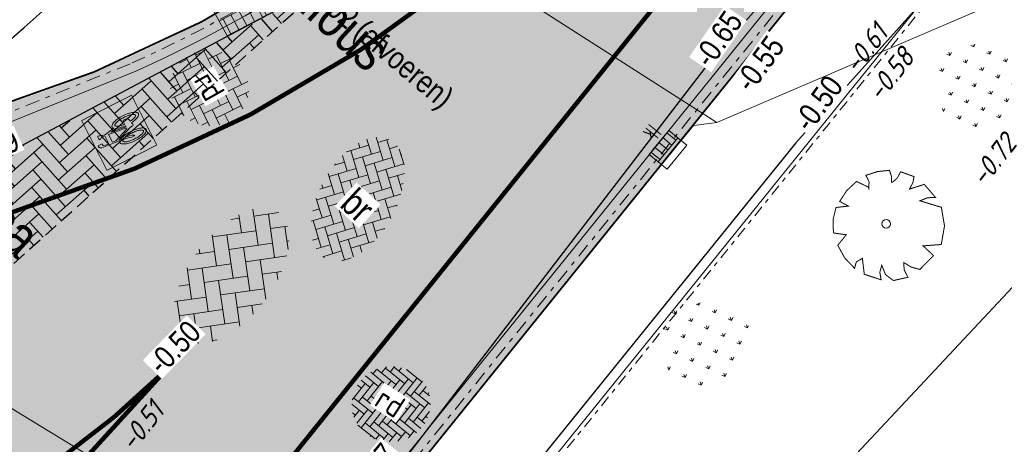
# Model space of a CAD drawing. Header units: metres. Extents: x 111546 to 149831, y 498798 to 507863.
# Tile 734 of 1056: x 111862 to 111884, y 501647 to 501657. Entities that reach past the tile are written whole.
import ezdxf
from ezdxf.enums import TextEntityAlignment as Align

# ---------------------------------------------------------------- set-up
doc = ezdxf.new("R2010")
doc.units = ezdxf.units.M
for name, pattern in [('DASHDOT', [25.4, 12.7, -6.35, 0, -6.35]), ('DASHDOT2', [12.7, 6.35, -3.175, 0, -3.175]), ('DASHED', [19.05, 12.7, -6.35]), ('HIDDEN2', [4.7625, 3.175, -1.5875]), ('JIS_02_0.7', [1.35, 0.75, -0.6]), ('VW-1-1_STREEP', [2, 1, -1])]:
    doc.linetypes.add(name, pattern=pattern)
for name, color, linetype in [('0-hoogte mv-bestaand', 253, 'Continuous'), ('0-hoogte mv-nieuw', 2, 'Continuous'), ('2-bs-Streng persleiding', 252, 'RI-PERS'), ('3-bs-materiaal scheiding', 200, 'HIDDEN2'), ('3-NW-HV-316010+318010-Afwerken zandbed voor wegfundering en menggranulaat-opp', 20, 'Continuous'), ('3-nw-markering', 7, 'Continuous'), ('3-verw. bss-df', 161, 'Continuous'), ('3-vw-band-ob 6x20', 30, 'Continuous'), ('3-vw-band-trb-13-15x25', 230, 'Continuous'), ('3-vw-verkeersbord tekst', 3, 'JIS_02_0.7'), ('4-nw-boom tekst', 7, 'Continuous'), ('Q26_BOOM', 252, 'Continuous')]:
    doc.layers.add(name, color=color, linetype=linetype)
for name, color, linetype, lineweight in [('2-YY-kolkleiding HWA 125mm', 150, 'Continuous', 15), ('3-nw-arcering-rijweg', 7, 'Continuous', 13), ('3-nw-band-ob 10x20', 7, 'Continuous', 13), ('3-nw-band-ob 10x20-achterkant', 7, 'DASHDOT', 13), ('3-nw-band-trb18-20x20-achterkant-stelspecie', 103, 'DASHDOT2', 15), ('3-nw-band-trb18-20x20-voorkant-stelspecie', 103, 'Continuous', 15), ('3-nw-band-trb18-20x20-voorkant-stelspecie-bochtband-uitwendig', 7, 'Continuous', 13), ('3-nw-kolk trottoir', 7, 'Continuous', 13), ('3-nw-maatvoering', 181, 'Continuous', 15), ('3-nw-text-20-herinrichting', 7, 'Continuous', 15), ('3-vw-kolk-trottoirkolk', 50, 'Continuous', 13), ('3-vw-verharding', 3, 'Continuous', 15), ('4-bs-gras', 253, 'Continuous', 9), ('4-nw materiaalscheiding-groen', 210, 'DASHED', 13), ('4-nw-boom 1e grootte', 7, 'Continuous', 35), ('4-nw-boom 3e grootte', 7, 'Continuous', 35)]:
    doc.layers.add(name, color=color, linetype=linetype, lineweight=lineweight)
doc.layers.add('3-nw-markering-fiets', color=7, linetype='Continuous', lineweight=5, true_color=0xfcfcfc)
doc.layers.add('3-nw-menggranulaat', color=7, linetype='Continuous', lineweight=13, true_color=0xebebeb)
doc.styles.get("Standard").update_dxf_attribs({"font": 'isocp-ie.shx'})
doc.styles.add('veysel', font='isocp-ie.shx', dxfattribs={"height": 0.1})
doc.styles.add('Zaanstad', font='ARIALN.TTF')
doc.styles.add('Zaanstad 1-100 3.5mm', font='ARIALN.TTF', dxfattribs={"height": 0.35})
doc.styles.add('Zaanstad 1-200 1.8mm', font='ARIALN.TTF', dxfattribs={"height": 0.36})
doc.styles.add('Zaanstad 1-200 2.5mm', font='ARIALN.TTF', dxfattribs={"height": 0.5})
doc.linetypes.add('RI-PERS', pattern='A,7,-2,["P",Standard,S=1.8,R=0,X=-0.5,Y=-0.9],-2,7,-2,[102,NLCS.SHX,S=1,R=180,X=0,Y=0],-2', length=22)
doc.dimstyles.new('1-250', dxfattribs={"dimscale": 0.25, "dimtxt": 2, "dimasz": 2, "dimexe": 1, "dimexo": 1, "dimgap": 0.5, "dimtad": 1, "dimzin": 0, "dimdsep": 46, "dimtxsty": 'Zaanstad', "dimcen": 0, "dimclrd": 256, "dimclre": 256, "dimclrt": 256, "dimadec": 0, "dimazin": 0, "dimtfac": 1, "dimtofl": 0, "dimtmove": 0, "dimatfit": 3, "dimfxl": 1, "dimtfill": 1, "dimtolj": 1, "dimtzin": 0, "dimlwd": -1, "dimlwe": -1, "dimarcsym": 0})

# ---------------------------------------------------------------- blocks, each defined once
blk = doc.blocks.new('Q26')
at = {"linetype": 'Continuous', "lineweight": 20, "const_width": 0.0225}
blk.add_lwpolyline([(0.757, 0.516), (1.237, 0.371), (1.308, -0.046), (1.235, -0.463), (0.83, -0.494), (1.061, -0.711), (0.757, -1.022), (0.565, -0.971), (0.395, -0.867), (0.404, -1.032), (0.49, -1.198), (0.163, -1.271), (-0.015, -1.136), (-0.097, -0.929), (-0.141, -1.084), (-0.112, -1.255), (-0.489, -1.131), (-0.532, -0.774), (-0.668, -0.854), (-0.707, -0.996), (-0.927, -0.766), (-1.083, -0.479), (-0.894, -0.246), (-1.181, -0.203), (-1.187, 0.104), (-1.122, 0.367), (-0.847, 0.398), (-1.04, 0.503), (-0.879, 0.749), (-0.663, 0.95), (-0.402, 0.826), (-0.388, 0.795), (-0.382, 0.942), (-0.452, 1.088), (-0.194, 1.172), (0.076, 1.199), (0.118, 1.07), (0.119, 0.935), (0.148, 0.935), (0.252, 1.031), (0.325, 1.167), (0.626, 1.059), (0.6, 0.925), (0.525, 0.78), (0.856, 0.885), (1.105, 0.593), (0.924, 0.584)], close=True, dxfattribs=at)
at = {"linetype": 'Continuous', "lineweight": 20}
blk.add_circle((0.001, -0.001), 0.0983, dxfattribs=at)
blk = doc.blocks.new('3-vw-BSS keperverband')
at = {"ltscale": 0.1}
for p, q in [((-2.151, 0.958), (-0.136, 2.972)), ((-2.151, 2.442), (-1.769, 2.824)), ((0.293, 2.969), (1.562, 1.7)), ((0.819, 2.442), (1.273, 2.897)), ((-5.121, 0.958), (-3.949, 2.129)), ((-3.521, 2.327), (-1.408, 0.215)), ((-2.4, 2.692), (-1.408, 1.7)), ((-0.666, 2.442), (1.562, 0.215)), ((0.819, 0.958), (2.523, 2.661)), ((2.304, 2.442), (4.531, 0.215)), ((-5.121, -0.527), (-2.893, 1.7)), ((-4.488, 1.81), (-4.378, 1.7)), ((-2.151, -0.527), (0.077, 1.7)), ((0.819, -0.527), (3.047, 1.7)), ((3.789, 0.958), (4.578, 1.747)), ((4.298, 1.934), (4.531, 1.7)), ((-5.259, 1.096), (-4.378, 0.215)), ((-3.636, 0.958), (-1.408, -1.27)), ((-0.666, 0.958), (1.562, -1.27)), ((2.304, 0.958), (4.531, -1.27)), ((3.789, -0.527), (5.324, 1.007)), ((5.274, 0.958), (5.469, 0.763)), ((-5.658, 0.01), (-4.378, -1.27)), ((-4.735, -1.627), (-2.893, 0.215)), ((-2.151, -2.012), (0.077, 0.215)), ((0.819, -2.012), (3.047, 0.215)), ((-3.636, -0.527), (-1.408, -2.755)), ((-0.666, -0.527), (1.562, -2.755)), ((2.304, -0.527), (3.92, -2.144)), ((3.789, -2.012), (5.651, -0.15)), ((5.274, -0.527), (5.482, -0.736)), ((-3.818, -2.194), (-2.893, -1.27)), ((-1.517, -2.864), (0.077, -1.27)), ((1.442, -2.875), (3.047, -1.27)), ((-3.636, -2.012), (-3.194, -2.454)), ((-0.666, -2.012), (0.291, -2.969)), ((2.304, -2.012), (2.858, -2.566)), ((-0.14, -2.972), (0.077, -2.755))]:
    blk.add_line(p, q, dxfattribs=at)
blk = doc.blocks.new('straatkolk_M')
at = {"linetype": 'Continuous'}
for p, q in [((-0.404, 0.475), (-0.569, -0.255)), ((0.569, 0.255), (-0.404, 0.475)), ((0.569, 0.255), (0.404, -0.475)), ((0.404, -0.475), (-0.569, -0.255))]:
    blk.add_line(p, q, dxfattribs=at)
blk = doc.blocks.new('Bestaande trottoirkolk')
for points in [[(-0.4, 0.374), (-0.4, 0.748)], [(-0.2, 0.374), (-0.2, 0.748)], [(0, 0.374), (0, 0.748)], [(0.2, 0.374), (0.2, 0.748)], [(0.4, 0.374), (0.4, 0.748)], [(-0.499, 0.374), (0.499, 0.374)]]:
    blk.add_lwpolyline(points)
at = {"rotation": 12.74062106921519}
blk.add_blockref('straatkolk_M', (0, 0.374), dxfattribs=at)
blk = doc.blocks.new('4-boom 3e grootte')
at = {"lineweight": 30}
for p, q in [((-0.612, 1.193), (-0.722, 1.078)), ((-0.502, 1.193), (-0.612, 1.193)), ((-0.307, 1.267), (-0.502, 1.193)), ((-0.063, 1.315), (-0.307, 1.267)), ((-0.063, 1.315), (-0.063, 1.24)), ((-0.063, 1.24), (-0.036, 1.268)), ((-0.036, 1.268), (0.102, 1.303)), ((0.102, 1.303), (0.212, 1.303)), ((0.212, 1.303), (0.206, 1.238)), ((0.206, 1.238), (0.241, 1.25)), ((0.241, 1.25), (0.291, 1.261)), ((0.291, 1.261), (0.413, 1.242)), ((0.437, 1.212), (0.388, 1.193)), ((0.413, 1.242), (0.437, 1.212)), ((0.437, 1.212), (0.431, 1.169)), ((0.437, 1.212), (0.498, 1.206)), ((0.472, 1.252), (0.489, 1.162)), ((0.489, 1.162), (0.648, 1.15)), ((0.596, 1.187), (0.828, 1.023)), ((-0.795, 1.078), (-1.1, 0.767)), ((-0.722, 1.078), (-0.795, 1.078)), ((-0.722, 1.078), (-0.703, 1.029)), ((0.828, 1.023), (0.864, 0.937)), ((0.864, 0.937), (0.864, 0.949)), ((0.864, 0.949), (0.864, 0.937)), ((0.864, 0.949), (0.992, 0.925)), ((0.992, 0.925), (0.901, 0.846)), ((-0.917, 0.747), (-1.197, 0.669)), ((-1.197, 0.669), (-1.112, 0.614)), ((-1.1, 0.767), (-0.917, 0.747)), ((0.901, 0.846), (0.913, 0.773)), ((0.913, 0.773), (0.956, 0.73)), ((0.956, 0.73), (1.053, 0.754)), ((1.041, 0.815), (1.053, 0.754)), ((1.053, 0.754), (1.145, 0.699)), ((1.145, 0.699), (1.175, 0.608)), ((-1.27, 0.443), (-1.301, 0.437)), ((-1.222, 0.559), (-1.27, 0.443)), ((-1.148, 0.638), (-1.222, 0.559)), ((-1.148, 0.638), (-1.13, 0.553)), ((1.175, 0.608), (1.114, 0.526)), ((1.114, 0.526), (1.254, 0.535)), ((1.254, 0.535), (1.254, 0.315)), ((-1.276, 0.334), (-1.356, 0.199)), ((-1.313, 0.378), (-1.337, 0.34)), ((-1.337, 0.34), (-1.276, 0.334)), ((-1.301, 0.437), (-1.313, 0.378)), ((-1.1, 0.334), (-1.276, 0.334)), ((1.254, 0.315), (1.291, 0.321)), ((1.291, 0.321), (1.346, 0.029)), ((-1.289, 0.151), (-1.368, 0.071)), ((-1.368, 0.071), (-1.331, -0.106)), ((-1.356, 0.199), (-1.289, 0.151)), ((-1.258, 0.083), (-1.353, 0)), ((-1.289, 0.151), (-1.258, 0.083)), ((1.248, 0.041), (1.236, -0.087)), ((1.346, 0.029), (1.248, 0.041)), ((-1.398, -0.014), (-1.295, -0.014)), ((-1.331, -0.106), (-1.24, -0.282)), ((1.236, -0.087), (1.315, -0.087)), ((1.315, -0.087), (1.315, -0.35)), ((-1.307, -0.282), (-1.148, -0.282)), ((-1.252, -0.282), (-1.295, -0.35)), ((-1.295, -0.35), (-1.295, -0.429)), ((-1.295, -0.429), (-1.203, -0.471)), ((-1.209, -0.221), (-1.246, -0.27)), ((-1.191, -0.221), (-1.209, -0.221)), ((-1.167, -0.411), (-1.203, -0.471)), ((1.315, -0.459), (1.279, -0.325)), ((1.315, -0.35), (1.279, -0.325)), ((-1.179, -0.624), (-1.228, -0.63)), ((-1.203, -0.471), (-1.203, -0.606)), ((-1.112, -0.557), (-1.203, -0.606)), ((-1.203, -0.606), (-1.1, -0.715)), ((-1.179, -0.624), (-1.185, -0.667)), ((1.261, -0.551), (1.169, -0.691)), ((1.261, -0.551), (1.285, -0.471)), ((1.315, -0.459), (1.285, -0.471)), ((-1.106, -0.783), (-1.106, -0.709)), ((-1.033, -0.783), (-1.106, -0.783)), ((-0.856, -0.667), (-1.033, -0.783)), ((-1.033, -0.783), (-0.972, -0.844)), ((-0.972, -0.844), (-0.99, -0.892)), ((-0.886, -0.795), (-0.972, -0.844)), ((-0.795, -0.837), (-0.844, -0.825)), ((-0.844, -0.825), (-0.697, -0.953)), ((1.053, -0.837), (0.779, -1.075)), ((1.053, -0.837), (1.102, -0.758)), ((1.169, -0.691), (1.102, -0.758)), ((-0.99, -0.892), (-0.904, -0.904)), ((-0.904, -0.904), (-0.904, -0.984)), ((-0.904, -0.984), (-0.807, -0.984)), ((-0.63, -1.008), (-0.844, -1.045)), ((-0.807, -0.984), (-0.801, -1.039)), ((-0.801, -1.039), (-0.734, -1.124)), ((-0.734, -1.124), (-0.606, -1.087)), ((-0.697, -0.953), (-0.697, -1.02)), ((-0.672, -1.015), (-0.624, -1.203)), ((0.59, -1.069), (0.693, -1.051)), ((0.614, -1.142), (0.59, -1.069)), ((0.693, -1.051), (0.736, -1.081)), ((0.736, -1.081), (0.718, -1.13)), ((0.779, -1.075), (0.736, -1.081)), ((-0.624, -1.203), (-0.587, -1.167)), ((-0.587, -1.167), (-0.532, -1.148)), ((-0.502, -1.142), (-0.532, -1.148)), ((-0.471, -1.118), (-0.502, -1.142)), ((-0.502, -1.142), (-0.451, -1.213)), ((-0.478, -1.112), (-0.471, -1.118)), ((-0.471, -1.118), (-0.411, -1.136)), ((-0.411, -1.136), (-0.471, -1.252)), ((-0.471, -1.252), (-0.391, -1.212)), ((-0.35, -1.124), (-0.411, -1.136)), ((-0.391, -1.212), (-0.356, -1.27)), ((-0.289, -1.246), (-0.356, -1.27)), ((-0.289, -1.185), (-0.185, -1.167)), ((-0.289, -1.246), (-0.289, -1.185)), ((0.004, -1.313), (-0.289, -1.246)), ((-0.185, -1.167), (0.071, -1.234)), ((0.132, -1.295), (0.004, -1.313)), ((0.071, -1.234), (0.132, -1.24)), ((0.388, -1.185), (0.132, -1.24)), ((0.132, -1.24), (0.132, -1.295)), ((0.218, -1.319), (0.132, -1.295)), ((0.254, -1.289), (0.218, -1.319)), ((0.279, -1.208), (0.254, -1.289)), ((0.388, -1.185), (0.413, -1.106)), ((0.388, -1.185), (0.565, -1.185)), ((0.413, -1.106), (0.474, -1.106)), ((0.474, -1.106), (0.462, -1.185)), ((0.565, -1.185), (0.614, -1.142))]:
    blk.add_line(p, q, dxfattribs=at)
blk.add_circle((0, 0), 0.134, dxfattribs=at)
at = {"layer": '4-nw materiaalscheiding-groen', "color": 7, "style": 'Zaanstad'}
blk.add_text('3e', height=0.65, dxfattribs=at).set_placement((-0.246, -1.04))
at = {"layer": '4-nw-boom tekst', "style": 'Zaanstad'}
blk.add_attdef('BOOMSOORT', text='', height=0.9, dxfattribs=at).set_placement((1.754, 0.535), align=Align.BOTTOM_LEFT)
blk = doc.blocks.new('*U420')
blk.add_line((0.225, 0), (-0.225, 0))
for points in [[(-0.28, -0.262), (-0.28, 0)], [(0, -0.262), (0, 0)], [(-0.14, -0.262), (-0.14, 0)], [(0.14, -0.262), (0.14, 0)], [(0.28, -0.262), (0.28, 0)], [(0.349, -0.262), (-0.349, -0.262)]]:
    blk.add_lwpolyline(points)
at = {"xscale": -0.7000000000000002, "yscale": 0.7000000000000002, "zscale": 0.7000000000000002, "rotation": 347.2593789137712}
blk.add_blockref('straatkolk_M', (0, -0.262), dxfattribs=at)
at = {"linetype": 'DASHDOT', "lineweight": 5, "width": 0.665014}
blk.add_text('tk', height=0.3703, rotation=179.9746, dxfattribs=at).set_placement((0.214, 0.438))
blk = doc.blocks.new('*D559')
at = {"layer": '3-nw-maatvoering', "ltscale": 0.02, "transparency": 16777216}
blk.add_line((111860.221, 501648.846), (111858.22, 501652.237), dxfattribs=at)
blk.add_solid([(111858.292, 501652.279), (111858.149, 501652.194), (111857.966, 501652.667)], dxfattribs=at)
at = {"layer": 'Defpoints', "color": 0, "ltscale": 0.02, "transparency": 16777216}
for p in [(111857.966, 501652.667), (111868.128, 501635.441)]:
    blk.add_point(p, dxfattribs=at)
at = {"layer": '3-nw-maatvoering', "ltscale": 0.02, "transparency": 16777216, "insert": (111860.034, 501649.911), "char_height": 0.5, "attachment_point": 5, "rotation": 300.5377, "style": 'Zaanstad', "bg_fill": 3, "box_fill_scale": 1.1, "bg_fill_color": 9, "bg_fill_true_color": 13158600, "bg_fill_transparency": 0}
blk.add_mtext('\\A1;R20.00', dxfattribs=at)
blk = doc.blocks.new('A$Cad01aba3')
h = blk.add_hatch(color=256)
h.paths.add_polyline_path([(0.337, 1.116), (0.322, 1.116), (0.322, 1.116), (0.307, 1.116, 0.236068), (0.293, 1.102), (0.285, 1.08), (0.255, 0.771, 0.006813), (0.252, 0.775, 0.22312), (0.227, 0.787, 0.22312), (0.202, 0.775, 0.090648), (0.17, 0.718, 0.047451), (0.153, 0.649, 0.035374), (0.146, 0.553, 0.035374), (0.153, 0.457, 0.047451), (0.17, 0.387, 0.090648), (0.202, 0.33, 0.22312), (0.227, 0.319, 0.22312), (0.252, 0.33, 0.090648), (0.284, 0.387, 0.047451), (0.301, 0.457, 0.035374), (0.307, 0.553, 0.035374), (0.301, 0.649, 0.047451), (0.284, 0.718, 0.038864), (0.273, 0.744), (0.276, 0.781), (0.373, 0.528), (0.373, 0.494, 0.544665), (0.395, 0.472), (0.428, 0.479, 0.008345), (0.431, 0.457, 0.047451), (0.448, 0.387, 0.090648), (0.48, 0.33, 0.22312), (0.505, 0.319, 0.22312), (0.53, 0.33, 0.090648), (0.562, 0.387, 0.047451), (0.579, 0.457, 0.035374), (0.585, 0.553, 0.035374), (0.579, 0.649, 0.047451), (0.562, 0.718, 0.090648), (0.53, 0.775, 0.22312), (0.505, 0.787, 0.22312), (0.48, 0.775, 0.006813), (0.477, 0.771), (0.446, 0.933), (0.454, 0.992), (0.461, 0.984), (0.476, 1.05, 0.548946), (0.468, 1.058), (0.417, 1.058), (0.417, 1.028), (0.436, 1.01), (0.432, 0.955), (0.291, 0.955), (0.298, 1.036, -0.281777), (0.322, 1.05), (0.337, 1.05)])
h.paths.add_polyline_path([(0.425, 0.889), (0.388, 0.589), (0.373, 0.589), (0.28, 0.831), (0.285, 0.889)], flags=16)
h.paths.add_polyline_path([(0.439, 0.838), (0.458, 0.742, 0.035986), (0.448, 0.718, 0.047451), (0.431, 0.649, 0.021905), (0.425, 0.589), (0.41, 0.589)], flags=16)
h.paths.add_polyline_path([(0.242, 0.728, -0.01664), (0.248, 0.719), (0.234, 0.619), (0.22, 0.582), (0.22, 0.538, 0.720759), (0.227, 0.531, 0.162278), (0.234, 0.538), (0.249, 0.567), (0.264, 0.641), (0.266, 0.671, -0.030907), (0.274, 0.628, -0.028874), (0.278, 0.553, -0.028874), (0.274, 0.478, -0.039407), (0.263, 0.423, -0.080527), (0.242, 0.378, -0.24906), (0.227, 0.37, -0.24906), (0.212, 0.378, -0.080527), (0.191, 0.423, -0.039407), (0.18, 0.478, -0.028874), (0.176, 0.553, -0.028874), (0.18, 0.628, -0.039407), (0.191, 0.682, -0.080527), (0.212, 0.728, -0.24906), (0.227, 0.736, -0.24906)], flags=16)
h.paths.add_polyline_path([(0.505, 0.736, -0.24906), (0.52, 0.728, -0.080527), (0.541, 0.682, -0.039407), (0.552, 0.628, -0.028874), (0.556, 0.553, -0.028874), (0.552, 0.478, -0.039407), (0.541, 0.423, -0.080527), (0.52, 0.378, -0.24906), (0.505, 0.37, -0.24906), (0.49, 0.378, -0.080527), (0.469, 0.423, -0.039407), (0.458, 0.478, -0.003097), (0.457, 0.486), (0.505, 0.502), (0.52, 0.531), (0.52, 0.575, 0.414214), (0.505, 0.589), (0.455, 0.589, -0.014843), (0.458, 0.628, -0.039407), (0.469, 0.682, -0.080527), (0.49, 0.728, -0.24906)], flags=16)
at = {"ltscale": 0.02, "const_width": 0.0118}
blk.add_lwpolyline([(-0.071, 1.17), (0.815, 1.17), (0.815, 0.284), (-0.071, 0.284)], close=True, dxfattribs=at)
for points in [[(0.255, 0.771), (0.285, 1.08), (0.293, 1.102, -0.414214), (0.322, 1.116), (0.337, 1.116), (0.337, 1.05), (0.322, 1.05, 0.281777), (0.298, 1.036), (0.291, 0.955), (0.432, 0.955), (0.436, 1.01), (0.417, 1.028), (0.417, 1.058), (0.468, 1.058, -0.548946), (0.476, 1.05), (0.461, 0.984), (0.454, 0.992), (0.446, 0.933), (0.477, 0.771)], [(0.252, 0.775, 0.22312), (0.227, 0.787, 0.22312), (0.202, 0.775, 0.090648), (0.17, 0.718, 0.047451), (0.153, 0.649, 0.035374), (0.146, 0.553, 0.035374), (0.153, 0.457, 0.047451), (0.17, 0.387, 0.090648), (0.202, 0.33, 0.22312), (0.227, 0.319, 0.22312), (0.252, 0.33, 0.090648), (0.284, 0.387, 0.047451), (0.301, 0.457, 0.035374), (0.307, 0.553, 0.035374), (0.301, 0.649, 0.047451), (0.284, 0.718, 0.038864), (0.273, 0.744), (0.276, 0.781), (0.373, 0.528), (0.373, 0.494, 0.544665), (0.395, 0.472), (0.428, 0.479, 0.008345), (0.431, 0.457, 0.047451), (0.448, 0.387, 0.090648), (0.48, 0.33, 0.22312), (0.505, 0.319, 0.22312), (0.53, 0.33, 0.090648), (0.562, 0.387, 0.047451), (0.579, 0.457, 0.035374), (0.585, 0.553, 0.035374), (0.579, 0.649, 0.047451), (0.562, 0.718, 0.090648), (0.53, 0.775, 0.22312), (0.505, 0.787, 0.22312), (0.48, 0.775)]]:
    blk.add_lwpolyline(points, format="xyb")
blk.add_lwpolyline([(0.28, 0.831), (0.373, 0.589), (0.388, 0.589), (0.425, 0.889), (0.285, 0.889)], close=True)
for points in [[(0.458, 0.742, 0.035986), (0.448, 0.718, 0.047451), (0.431, 0.649, 0.021905), (0.425, 0.589), (0.41, 0.589), (0.439, 0.838)], [(0.266, 0.671), (0.264, 0.641), (0.249, 0.567), (0.234, 0.538, -0.162278), (0.227, 0.531, -0.720759), (0.22, 0.538), (0.22, 0.582), (0.234, 0.619), (0.248, 0.719, 0.01664), (0.242, 0.728, 0.24906), (0.227, 0.736, 0.24906), (0.212, 0.728, 0.080527), (0.191, 0.682, 0.039407), (0.18, 0.628, 0.028874), (0.176, 0.553, 0.028874), (0.18, 0.478, 0.039407), (0.191, 0.423, 0.080527), (0.212, 0.378, 0.24906), (0.227, 0.37, 0.24906), (0.242, 0.378, 0.080527), (0.263, 0.423, 0.039407), (0.274, 0.478, 0.028874), (0.278, 0.553, 0.028874), (0.274, 0.628, 0.030907)], [(0.556, 0.553, 0.028874), (0.552, 0.628, 0.039407), (0.541, 0.682, 0.080527), (0.52, 0.728, 0.24906), (0.505, 0.736, 0.24906), (0.49, 0.728, 0.080527), (0.469, 0.682, 0.039407), (0.458, 0.628, 0.014843), (0.455, 0.589), (0.505, 0.589, -0.414214), (0.52, 0.575), (0.52, 0.531), (0.505, 0.502), (0.457, 0.486, 0.003097), (0.458, 0.478, 0.039407), (0.469, 0.423, 0.080527), (0.49, 0.378, 0.24906), (0.505, 0.37, 0.24906), (0.52, 0.378, 0.080527), (0.541, 0.423, 0.039407), (0.552, 0.478, 0.028874)]]:
    blk.add_lwpolyline(points, format="xyb", close=True)
for centre, start, end in [((0.112, 0.659), 38.1274, 39.6888), ((0.62, 0.659), 140.3112, 141.8726)]:
    blk.add_arc(centre, 0.181, start, end)
blk = doc.blocks.new('4-boom 1e grootte')
at = {"lineweight": 30}
for p, q in [((-0.141, 2.96), (-0.69, 2.85)), ((-0.141, 2.96), (-0.141, 2.791)), ((-0.082, 2.854), (0.229, 2.932)), ((0.229, 2.932), (0.476, 2.932)), ((0.476, 2.932), (0.462, 2.786)), ((-1.376, 2.685), (-1.623, 2.424)), ((-1.129, 2.685), (-1.376, 2.685)), ((-0.69, 2.85), (-1.129, 2.685)), ((-0.141, 2.791), (-0.082, 2.854)), ((0.462, 2.786), (0.543, 2.812)), ((0.543, 2.812), (0.654, 2.836)), ((0.654, 2.836), (0.929, 2.795)), ((0.984, 2.726), (0.874, 2.685)), ((0.929, 2.795), (0.984, 2.726)), ((0.984, 2.726), (0.97, 2.63)), ((0.984, 2.726), (1.121, 2.713)), ((1.061, 2.816), (1.101, 2.616)), ((1.34, 2.671), (1.862, 2.301)), ((1.101, 2.616), (1.459, 2.587)), ((-1.788, 2.424), (-2.474, 1.725)), ((-1.623, 2.424), (-1.788, 2.424)), ((-1.623, 2.424), (-1.582, 2.315)), ((1.862, 2.301), (1.944, 2.109)), ((1.944, 2.109), (1.944, 2.136)), ((1.944, 2.136), (1.944, 2.109)), ((1.944, 2.136), (2.232, 2.081)), ((2.232, 2.081), (2.027, 1.903)), ((2.027, 1.903), (2.054, 1.738)), ((2.342, 1.834), (2.37, 1.697)), ((-2.063, 1.681), (-2.694, 1.505)), ((-2.474, 1.725), (-2.063, 1.681)), ((2.054, 1.738), (2.15, 1.642)), ((2.15, 1.642), (2.37, 1.697)), ((2.37, 1.697), (2.575, 1.574)), ((2.575, 1.574), (2.644, 1.368)), ((-2.584, 1.437), (-2.749, 1.258)), ((-2.694, 1.505), (-2.502, 1.382)), ((-2.584, 1.437), (-2.543, 1.244)), ((2.644, 1.368), (2.507, 1.183)), ((-2.749, 1.258), (-2.858, 0.997)), ((2.507, 1.183), (2.822, 1.203)), ((2.822, 1.203), (2.822, 0.709)), ((-2.927, 0.984), (-2.955, 0.851)), ((-2.858, 0.997), (-2.927, 0.984)), ((-2.872, 0.75), (-3.05, 0.449)), ((-2.955, 0.851), (-3.009, 0.764)), ((-3.009, 0.764), (-2.872, 0.75)), ((-2.474, 0.75), (-2.872, 0.75)), ((2.822, 0.709), (2.905, 0.723)), ((2.905, 0.723), (3.028, 0.064)), ((-3.05, 0.449), (-2.9, 0.339)), ((-2.9, 0.339), (-3.078, 0.16)), ((-2.9, 0.339), (-2.831, 0.188)), ((-3.078, 0.16), (-2.996, -0.238)), ((-2.831, 0.188), (-3.045, 0.001)), ((2.809, 0.092), (2.781, -0.196)), ((3.028, 0.064), (2.809, 0.092)), ((-3.147, -0.032), (-2.913, -0.032)), ((2.781, -0.196), (2.96, -0.196)), ((2.96, -0.196), (2.96, -0.786)), ((-2.996, -0.238), (-2.79, -0.635)), ((-2.941, -0.635), (-2.584, -0.635)), ((-2.817, -0.635), (-2.913, -0.786)), ((-2.721, -0.498), (-2.804, -0.608)), ((-2.68, -0.498), (-2.721, -0.498)), ((-2.913, -0.786), (-2.913, -0.965)), ((2.96, -1.033), (2.877, -0.732)), ((2.96, -0.786), (2.877, -0.732)), ((-2.913, -0.965), (-2.707, -1.061)), ((-2.625, -0.924), (-2.707, -1.061)), ((-2.707, -1.061), (-2.707, -1.363)), ((2.836, -1.239), (2.891, -1.061)), ((2.96, -1.033), (2.891, -1.061)), ((-2.502, -1.253), (-2.707, -1.363)), ((2.836, -1.239), (2.63, -1.555)), ((-2.653, -1.404), (-2.762, -1.418)), ((-2.707, -1.363), (-2.474, -1.61)), ((-2.653, -1.404), (-2.666, -1.5)), ((-1.925, -1.5), (-2.323, -1.761)), ((-2.488, -1.761), (-2.488, -1.595)), ((-2.323, -1.761), (-2.488, -1.761)), ((-2.323, -1.761), (-2.186, -1.898)), ((2.37, -1.884), (2.479, -1.706)), ((2.63, -1.555), (2.479, -1.706)), ((-2.186, -1.898), (-2.227, -2.008)), ((-1.994, -1.788), (-2.186, -1.898)), ((-1.788, -1.884), (-1.898, -1.857)), ((-1.898, -1.857), (-1.569, -2.145)), ((2.37, -1.884), (1.752, -2.419)), ((-2.227, -2.008), (-2.035, -2.035)), ((-2.035, -2.035), (-2.035, -2.213)), ((-1.569, -2.145), (-1.569, -2.294)), ((-2.035, -2.213), (-1.816, -2.213)), ((-1.418, -2.268), (-1.898, -2.351)), ((-1.816, -2.213), (-1.802, -2.337)), ((-1.802, -2.337), (-1.651, -2.529)), ((-1.513, -2.285), (-1.404, -2.707)), ((1.327, -2.406), (1.56, -2.364)), ((1.382, -2.57), (1.327, -2.406)), ((1.56, -2.364), (1.656, -2.433)), ((1.752, -2.419), (1.656, -2.433)), ((-1.651, -2.529), (-1.363, -2.447)), ((-1.404, -2.707), (-1.322, -2.625)), ((-1.322, -2.625), (-1.198, -2.584)), ((-1.129, -2.57), (-1.198, -2.584)), ((-1.061, -2.515), (-1.129, -2.57)), ((-1.129, -2.57), (-1.014, -2.729)), ((-1.075, -2.502), (-1.061, -2.515)), ((-1.061, -2.515), (-0.924, -2.557)), ((-0.924, -2.557), (-1.061, -2.817)), ((-0.786, -2.529), (-0.924, -2.557)), ((-0.649, -2.666), (-0.416, -2.625)), ((-0.416, -2.625), (0.16, -2.776)), ((0.874, -2.666), (0.929, -2.488)), ((0.929, -2.488), (1.066, -2.488)), ((1.066, -2.488), (1.039, -2.666)), ((1.272, -2.666), (1.382, -2.57)), ((1.656, -2.433), (1.615, -2.543)), ((-1.061, -2.817), (-0.88, -2.728)), ((-0.88, -2.728), (-0.8, -2.858)), ((-0.649, -2.804), (-0.8, -2.858)), ((-0.649, -2.804), (-0.649, -2.666)), ((0.009, -2.954), (-0.649, -2.804)), ((0.16, -2.776), (0.298, -2.79)), ((0.874, -2.666), (0.298, -2.79)), ((0.298, -2.79), (0.298, -2.913)), ((0.628, -2.719), (0.572, -2.9)), ((0.874, -2.666), (1.272, -2.666)), ((0.298, -2.913), (0.009, -2.954)), ((0.49, -2.968), (0.298, -2.913)), ((0.572, -2.9), (0.49, -2.968))]:
    blk.add_line(p, q, dxfattribs=at)
blk.add_circle((0, 0), 0.134, dxfattribs=at)
at = {"layer": '4-nw materiaalscheiding-groen', "color": 7, "style": 'Zaanstad'}
blk.add_text(' 1e', height=1, dxfattribs=at).set_placement((-0.122, -1.744))
at = {"layer": '4-nw-boom tekst', "style": 'Zaanstad'}
blk.add_attdef('BOOMSOORT', text='', height=0.9, dxfattribs=at).set_placement((2.842, 1.834), align=Align.BOTTOM_LEFT)

msp = doc.modelspace()

# ---------------------------------------------------------------- hatches: boundary and pattern name
at = {"layer": '3-nw-arcering-rijweg'}
h = msp.add_hatch(dxfattribs=at)
h.set_pattern_fill('AVH-BSS_KEIFORMAAT_ELLEBOOG', color=256, scale=2, angle=-167.82812, pattern_type=2)
h.set_pattern_definition([(296.253, (111866.93225, 501653.59172), (0.28123, -0.095446), [0.63, -0.21]), (206.253, (111867.30892, 501653.7775), (0.28123, -0.095446), [0.63, -0.21])])
edge = h.paths.add_edge_path()
edge.add_ellipse((111866.6964, 501655.3906), major_axis=(0.8353, -0.2869), ratio=0.9556885, start_angle=0, end_angle=360)
h = msp.add_hatch(dxfattribs=at)
h.set_pattern_fill('AVH-BSS_KEIFORMAAT_ELLEBOOG', color=256, scale=2, angle=86.69355, pattern_type=2)
h.set_pattern_definition([(106.717, (111870.08116, 501654.71538), (-0.26153, 0.140719), [0.63, -0.21]), (16.717, (111869.6789, 501654.59456), (-0.26153, 0.140719), [0.63, -0.21])])
edge = h.paths.add_edge_path()
edge.add_ellipse((111870.0157, 501652.9023), major_axis=(-0.7223, -1.3307), ratio=0.5677801, start_angle=0, end_angle=360)
h = msp.add_hatch(dxfattribs=at)
h.set_pattern_fill('AVH-BSS_DIKFORMAAT_ELLEBOOG', color=256, scale=2, angle=90, pattern_type=2)
h.set_pattern_definition([(141.116, (111868.65529, 501643.79548), (-0.1940507, -0.020793), [0.552, -0.276]), (51.116, (111868.3954, 501643.47322), (-0.1940507, -0.020793), [0.552, -0.276])])
edge = h.paths.add_edge_path()
edge.add_ellipse((111870.7631, 501648.303), major_axis=(0.8731, 0.1335), ratio=0.9556885, start_angle=0, end_angle=360)
at = {"layer": '3-nw-menggranulaat', "ltscale": 2}
h = msp.add_hatch(color=256, dxfattribs=at)
h.dxf.hatch_style = 1
edge = h.paths.add_edge_path()
edge.add_line((111875.781, 501664.6491), (111875.2341, 501663.9987))
edge.add_arc((111839.2458, 501695.2295), 47.65, 318.17829, 319.04854, ccw=False)
edge.add_arc((111853.4894, 501681.6377), 27.9793, 286.9001, 319.47063, ccw=False)
edge.add_arc((111867.1873, 501637.4768), 18.2585, 107.74291, 136.77065)
edge.add_line((111853.8838, 501649.9824), (111853.5904, 501649.6895))
edge.add_arc((111855.5844, 501647.6533), 2.85, 134.40097, 136.24691)
edge.add_line((111853.5258, 501649.6242), (111842.4815, 501638.0884))
edge.add_line((111842.4815, 501638.0884), (111840.0537, 501638.2554))
edge.add_line((111840.0537, 501638.2554), (111837.5676, 501640.5269))
edge.add_line((111837.5676, 501640.5269), (111832.0583, 501634.4969))
edge.add_line((111832.0583, 501634.4969), (111835.8977, 501630.9889))
edge.add_arc((111831.63, 501626.3181), 6.327, -42.73072, 47.58272, ccw=False)
edge.add_line((111836.2775, 501622.0249), (111833.2925, 501618.758))
edge.add_line((111833.2925, 501618.758), (111839.0538, 501613.494))
edge.add_line((111839.0538, 501613.494), (111840.0886, 501614.6264))
edge.add_line((111840.0886, 501614.6264), (111845.1796, 501616.3436))
edge.add_line((111845.1796, 501616.3436), (111852.7477, 501609.9725))
edge.add_line((111852.7477, 501609.9725), (111865.2414, 501599.58))
edge.add_line((111865.2414, 501599.58), (111872.8819, 501593.1446))
edge.add_line((111872.8819, 501593.1446), (111874.8064, 501591.5236))
edge.add_line((111874.8064, 501591.5236), (111876.4228, 501593.4107))
edge.add_line((111876.4228, 501593.4107), (111875.6753, 501594.0914))
edge.add_line((111875.6753, 501594.0914), (111869.969, 501598.9727))
edge.add_line((111869.969, 501598.9727), (111864.8434, 501603.2714))
edge.add_line((111864.8434, 501603.2714), (111860.9971, 501606.4897))
edge.add_line((111860.9971, 501606.4897), (111861.3306, 501606.8681))
edge.add_line((111861.3306, 501606.8681), (111868.0739, 501614.0876))
edge.add_line((111868.0739, 501614.0876), (111862.099, 501620.8771))
edge.add_line((111862.099, 501620.8771), (111861.8106, 501621.2173))
edge.add_arc((111862.0759, 501621.4421), 0.3477, 132.9124, 220.28073, ccw=False)
edge.add_line((111861.8392, 501621.6967), (111862.9079, 501622.645))
edge.add_arc((111863.0455, 501622.49), 0.2073, 45.33474, 131.58432, ccw=False)
edge.add_line((111863.1912, 501622.6374), (111866.9465, 501618.2306))
edge.add_line((111866.9465, 501618.2306), (111868.7897, 501619.8645))
edge.add_line((111868.7897, 501619.8645), (111866.3021, 501622.8262))
edge.add_arc((111876.0472, 501631.0112), 12.7264, 179.86332, 220.0275, ccw=False)
edge.add_arc((111882.7263, 501630.9953), 19.4055, 158.9196, 179.86332, ccw=False)
edge.add_arc((111871.6747, 501635.3333), 7.5336, 147.1997, 159.47196, ccw=False)
edge.add_line((111865.3422, 501639.4143), (111865.5814, 501639.7449))
edge.add_line((111865.5814, 501639.7449), (111881.7701, 501659.8193))
edge.add_line((111881.7701, 501659.8193), (111875.781, 501664.6491))
at = {"layer": '4-bs-gras'}
h = msp.add_hatch(dxfattribs=at)
h.set_pattern_fill('AGR-KRUIDEN', color=256, scale=0.04, pattern_type=2)
h.set_pattern_definition([(110.0468, (111862.51394, 501643.7266), (-0.3626612, 0.1687508), [0.075, -0.4906854]), (65.0468, (111862.51394, 501643.7266), (-0.362661, 0.168751), [0.075, -0.325]), (155.0468, (111862.51394, 501643.7266), (-0.168751, -0.362661), [0.075, -0.325])])
h.paths.add_polyline_path([(111884.9299, 501655.9214), (111884.213, 501656.5135), (111883.5583, 501656.2746), (111882.9851, 501656.2696), (111882.9939, 501655.2589), (111883.2949, 501654.4339), (111884.225, 501654.4905), (111884.6603, 501654.9958), (111884.8469, 501655.1961)])
h = msp.add_hatch(dxfattribs=at)
h.set_pattern_fill('AGR-KRUIDEN', color=256, scale=0.04, pattern_type=2)
h.set_pattern_definition([(110.0468, (111856.35986, 501637.9304), (-0.3626612, 0.1687508), [0.075, -0.4906854]), (65.0468, (111856.35986, 501637.9304), (-0.362661, 0.168751), [0.075, -0.325]), (155.0468, (111856.35986, 501637.9304), (-0.168751, -0.362661), [0.075, -0.325])])
h.paths.add_polyline_path([(111878.7758, 501650.1251), (111878.0589, 501650.7173), (111877.4042, 501650.4783), (111876.831, 501650.4733), (111876.8398, 501649.4627), (111877.1409, 501648.6377), (111878.0709, 501648.6943), (111878.5062, 501649.1996), (111878.6928, 501649.3999)])

# ---------------------------------------------------------------- linework, layer by layer
at = {"layer": '2-bs-Streng persleiding', "ltscale": 0.2, "flags": 128}
msp.add_lwpolyline([(111791.91, 501578.337), (111793.619, 501580.618), (111802.148, 501573.432), (111804.842, 501573.731), (111825.042, 501594.842), (111850.33, 501612.658), (111872.59, 501636.572), (111873.637, 501639.117), (111899.895, 501667.194)], dxfattribs=at)
at = {"layer": '2-YY-kolkleiding HWA 125mm', "ltscale": 0.06}
msp.add_lwpolyline([(111877.2586, 501654.2164), (111877.5376, 501654.5485), (111878.0611, 501654.6153)], dxfattribs=at)
at = {"layer": '3-nw-band-ob 10x20'}
msp.add_lwpolyline([(111865.8408, 501636.4822), (111889.4227, 501665.7243, 0.0538909), (111931.6098, 501728.6329)], format="xyb", dxfattribs=at)
at = {"layer": '3-nw-band-ob 10x20-achterkant', "ltscale": 0.02}
msp.add_lwpolyline([(111865.9325, 501636.4367), (111889.4999, 501665.6607, 0.0538327), (111931.6608, 501728.5149)], format="xyb", dxfattribs=at)
at = {"layer": '3-nw-band-trb18-20x20-achterkant-stelspecie', "ltscale": 0.05}
for points in [[(111867.1223, 501641.8946), (111887.5694, 501667.2494, 0.0476092), (111925.2885, 501721.9883, 0.0476092)], [(111853.6465, 501649.5237, -0.103931), (111860.5394, 501654.1615), (111864.9668, 501655.9564)]]:
    msp.add_lwpolyline(points, format="xyb", dxfattribs=at)
at = {"layer": '3-nw-band-trb18-20x20-voorkant-stelspecie'}
msp.add_lwpolyline([(111866.9666, 501642.0201), (111887.4149, 501667.3765, 0.0476271), (111925.1381, 501722.1281, 0.0476271)], format="xyb", dxfattribs=at)
msp.add_lwpolyline([(111860.6145, 501653.9762), (111865.0419, 501655.771)], dxfattribs=at)
at = {"layer": '3-nw-markering', "linetype": 'VW-1-1_STREEP', "const_width": 0.1, "flags": 128}
msp.add_lwpolyline([(111865.7535, 501643.6531), (111879.8266, 501661.1546)], dxfattribs=at)
at = {"layer": '3-nw-markering', "linetype": 'Continuous', "const_width": 0.1, "flags": 128}
msp.add_lwpolyline([(111857.029, 501642.4894), (111857.6762, 501643.1936, -0.0905342), (111860.6777, 501645.461, 0.0773545), (111865.7089, 501649.0588), (111858.4695, 501641.1163)], format="xyb", dxfattribs=at)
at = {"layer": '3-vw-band-ob 6x20', "ltscale": 0.05}
msp.add_lwpolyline([(111879.828, 501654.166), (111885.292, 501660.273), (111891.381, 501667.661), (111895.918, 501673.247), (111899.777, 501678.233), (111903.695, 501683.557), (111908.882, 501690.672), (111909.743, 501691.819), (111913.613, 501697.46), (111918.201, 501704.739), (111923.958, 501714.38)], dxfattribs=at)

# ---------------------------------------------------------------- block references
at = {"layer": '3-nw-kolk trottoir', "ltscale": 0.05, "rotation": 50.87062587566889}
msp.add_blockref('*U420', (111876.7616, 501654.1706), dxfattribs=at)
at = {"layer": '3-nw-markering-fiets', "xscale": 1.413164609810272, "yscale": 1.413164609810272, "zscale": 1.413164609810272, "rotation": 116.9204909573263}
msp.add_blockref('A$Cad01aba3', (111865.8274, 501654.3846), dxfattribs=at)
at = {"layer": '3-vw-kolk-trottoirkolk', "rotation": 208.0432832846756}
msp.add_blockref('Bestaande trottoirkolk', (111867.1769, 501657.4549), dxfattribs=at)
at = {"layer": '3-vw-verharding', "xscale": 0.3128478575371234, "yscale": 0.3128478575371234, "zscale": 0.3128478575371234, "rotation": 233.1629385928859}
msp.add_blockref('3-vw-BSS keperverband', (111867.1857, 501651.1844), dxfattribs=at)
at = {"layer": 'Q26_BOOM'}
msp.add_blockref('Q26', (111881.852, 501652.347), dxfattribs=at)

# ---------------------------------------------------------------- texts
at = {"layer": '0-hoogte mv-bestaand', "style": 'veysel', "oblique": 15}
for s, p in [('-0.61', (111881.5621, 501656.1388)), ('-0.58', (111882.1219, 501655.5544)), ('-0.72', (111884.4255, 501653.6361)), ('-0.51', (111865.3482, 501647.6714))]:
    msp.add_text(s, height=0.45, rotation=52, dxfattribs=at).set_placement(p, align=Align.CENTER)
at = {"layer": '3-vw-verkeersbord tekst', "insert": (111868.8971, 501657.2278), "char_height": 0.5, "attachment_point": 7, "rotation": 319.90472, "line_spacing_factor": 0.63, "style": 'Zaanstad 1-100 3.5mm'}
msp.add_mtext_dynamic_manual_height_columns('\\A1;E02 (afvoeren)', width=4.409154, gutter_width=4.5, heights=[0], dxfattribs=at)

# ---------------------------------------------------------------- next in the draw order: texts
at = {"layer": '3-nw-text-20-herinrichting', "ltscale": 0.05, "char_height": 0.5, "attachment_point": 5, "style": 'veysel', "bg_fill": 3, "box_fill_scale": 1.1, "bg_fill_color": 9, "bg_fill_true_color": 13158600, "bg_fill_transparency": 0}
for insert, rotation in [((111866.6961, 501655.4337), 299.47214), ((111870.7428, 501648.341), 327.12409)]:
    msp.add_mtext('\\A1;rd', dxfattribs=dict(at, insert=insert, rotation=rotation))

# ---------------------------------------------------------------- next in the draw order: hatches: boundary and pattern name
at = {"layer": '3-verw. bss-df'}
h = msp.add_hatch(dxfattribs=at)
h.set_pattern_fill('AVH-BSS_DIKFORMAAT_ELLEBOOG', color=256, scale=4, style=0, pattern_type=2)
h.set_pattern_definition([(41.66357, (111901.68147, 501687.8427), (0.0227163, 0.3896613), [1.104, -0.552]), (311.66357, (111901.13105, 501688.46128), (0.0227163, 0.3896613), [1.104, -0.552])])
edge = h.paths.add_edge_path()
edge.add_line((111869.2157, 501657.6507), (111858.412, 501647.962))
edge.add_arc((111858.2161, 501648.1977), 0.3065, 309.71709, 489.71709)
edge.add_line((111858.0203, 501648.4335), (111856.6332, 501649.9785))
edge.add_line((111856.6332, 501649.9785), (111859.405, 501652.467))
edge.add_line((111859.405, 501652.467), (111869.2157, 501657.6507))

# ---------------------------------------------------------------- next in the draw order: linework, layer by layer
at = {"layer": '3-bs-materiaal scheiding', "ltscale": 0.1}
msp.add_lwpolyline([(111858.412, 501647.962), (111869.2157, 501657.6507)], dxfattribs=at)
at = {"layer": '3-nw-band-trb18-20x20-achterkant-stelspecie', "ltscale": 0.05}
msp.add_lwpolyline([(111864.9604, 501655.9536, 0.1112878), (111874.8686, 501663.357, 0.0037884), (111875.3474, 501663.9004, 0.0037884)], format="xyb", dxfattribs=at)
at = {"layer": '3-nw-band-trb18-20x20-voorkant-stelspecie-bochtband-uitwendig'}
msp.add_lwpolyline([(111865.0419, 501655.771, 0.1112677), (111875.0191, 501663.2253)], format="xyb", dxfattribs=at)
at = {"layer": '3-NW-HV-316010+318010-Afwerken zandbed voor wegfundering en menggranulaat-opp', "ltscale": 0.02}
msp.add_lwpolyline([(111866.3599, 501622.8676, 0.04, 0.04, -0.1853072), (111863.3208, 501631.0416, 0.04, 0.04, -0.0916394), (111864.6195, 501637.9751, 0.04, 0.04, -0.0535991), (111865.3422, 501639.4143, 0.04, 0.04, 0), (111865.5814, 501639.7449, 0.04, 0.04, 0), (111881.7701, 501659.8193, 0, 0, 0), (111875.781, 501664.6491, 0.04, 0.04, 0), (111875.2341, 501663.9987, 0.04, 0.04, -0.0037972), (111874.7557, 501663.4557, 0.04, 0.04, -0.1430803), (111861.6231, 501654.8668, 0.04, 0.04, 0.1273391), (111853.8838, 501649.9824, 0.04, 0.04, 0), (111853.5904, 501649.6895, 0.04, 0.04, 0.0080546), (111853.5258, 501649.6242, 0.04, 0.04, 0), (111842.4815, 501638.0884, 0.04, 0.04, 0), (111840.0537, 501638.2554, 0.04, 0.04, 0), (111837.5676, 501640.5269, 0.04, 0.04, 0), (111832.0583, 501634.4969, 0.04, 0.04, 0), (111835.8977, 501630.9889, 0.04, 0.04, -0.4158168), (111836.2775, 501622.0249, 0.04, 0.04, 0)], format="xyseb", dxfattribs=at)
at = {"layer": '3-nw-markering', "linetype": 'VW-1-1_STREEP', "const_width": 0.1, "flags": 128}
msp.add_lwpolyline([(111855.5713, 501648.3465, -0.1276552), (111862.3237, 501652.6236, 0.1427023), (111876.5245, 501661.9083, 0.0077322), (111877.537, 501663.077)], format="xyb", dxfattribs=at)
at = {"layer": '3-vw-band-ob 6x20', "ltscale": 0.05}
msp.add_lwpolyline([(111879.828, 501654.166), (111872.697, 501645.339), (111863.895, 501634.003), (111883.433, 501615.679)], dxfattribs=at)
msp.add_arc((111759.0326, 501773.2598), 155.8511, 310.620603, 315.937864, dxfattribs=at)
at = {"layer": '3-vw-band-trb-13-15x25', "ltscale": 0.1}
for points in [[(111921.703, 501715.76), (111915.93, 501706.067), (111911.654, 501699.199), (111910.316, 501697.335), (111906.753, 501692.211), (111904.63, 501689.335), (111901.676, 501685.234), (111899.947, 501682.93), (111897.733, 501679.848), (111893.846, 501674.906), (111889.344, 501669.34), (111884.05, 501662.921), (111877.934, 501656.021), (111870.289, 501646.063)], [(111843.326, 501637.781), (111844.652, 501639.222), (111859.405, 501652.467), (111869.19, 501657.6792)]]:
    msp.add_lwpolyline(points, dxfattribs=at)

# ---------------------------------------------------------------- next in the draw order: block references
at = {"layer": '4-nw-boom 3e grootte', "lineweight": -3}
ref = msp.add_blockref('4-boom 3e grootte', (111851.291, 501665.3063), dxfattribs=dict(at, rotation=317.4143730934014))
ref.add_attrib('BOOMSOORT', '3e orde Schijnbeuk; Nothofagus antartica', dxfattribs={"layer": '4-nw-boom tekst', "height": 0.9, "rotation": 317.41437, "style": 'Zaanstad'}).set_placement((111848.2797, 501664.1412), align=Align.BOTTOM_LEFT)

# ---------------------------------------------------------------- next in the draw order: texts
at = {"layer": '0-hoogte mv-nieuw', "char_height": 0.5, "attachment_point": 7, "style": 'Zaanstad 1-200 2.5mm', "bg_fill": 3, "box_fill_scale": 1.1, "bg_fill_color": 9, "bg_fill_true_color": 13158600, "bg_fill_transparency": 0}
for s, insert, rotation in [('\\A1;-0.65', (111877.9267, 501655.8097), 55.40176), ('\\A1;-0.69', (111861.2964, 501653.4916), 24.18714)]:
    msp.add_mtext(s, dxfattribs=dict(at, insert=insert, rotation=rotation))
at = {"layer": '3-nw-text-20-herinrichting', "ltscale": 0.05, "insert": (111870.0126, 501652.7579), "char_height": 0.6, "attachment_point": 5, "rotation": 317.41437, "style": 'Zaanstad 1-200 1.8mm', "bg_fill": 3, "box_fill_scale": 1.1, "bg_fill_color": 9, "bg_fill_true_color": 13158600, "bg_fill_transparency": 0}
msp.add_mtext('\\A1;br', dxfattribs=at)

# ---------------------------------------------------------------- next in the draw order: dimensions: what is measured, and where the dimension line sits
at = {"layer": '3-nw-maatvoering', "ltscale": 0.02}
dim = msp.add_radius_dim(center=(111868.1284, 501635.4413), mpoint=(111857.9663, 501652.6672), dimstyle='1-250', dxfattribs=at)
dim.commit()
dim.dimension.update_dxf_attribs({"geometry": '*D559', "text_midpoint": (111859.7065, 501649.7175), "dimtype": 164})

# ---------------------------------------------------------------- next in the draw order: linework, layer by layer
at = {"layer": '2-YY-kolkleiding HWA 125mm', "ltscale": 0.06}
msp.add_lwpolyline([(111855.6161, 501651.5623), (111855.9566, 501651.8867), (111856.9925, 501651.4257), (111869.4289, 501643.8282), (111882.7136, 501638.4507)], dxfattribs=at)

# ---------------------------------------------------------------- next in the draw order: block references
at = {"layer": '4-nw-boom 1e grootte'}
ref = msp.add_blockref('4-boom 1e grootte', (111858.6189, 501661.5753), dxfattribs=dict(at, rotation=317.4143730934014))
ref.add_attrib('BOOMSOORT', '1e orde eik; Quercus Cerris Marvellous', dxfattribs={"layer": '4-nw-boom tekst', "height": 0.9, "rotation": 317.41437, "style": 'Zaanstad'}).set_placement((111856.8883, 501667.6071), align=Align.BOTTOM_LEFT)

# ---------------------------------------------------------------- next in the draw order: texts
at = {"layer": '0-hoogte mv-nieuw', "insert": (111878.8394, 501655.2618), "char_height": 0.5, "attachment_point": 7, "rotation": 53.94774, "style": 'Zaanstad 1-200 2.5mm', "bg_fill": 3, "box_fill_scale": 1.1, "bg_fill_color": 9, "bg_fill_true_color": 13158600, "bg_fill_transparency": 0}
msp.add_mtext('\\A1;-0.55', dxfattribs=at)

# ---------------------------------------------------------------- next in the draw order: texts
at = {"layer": '0-hoogte mv-nieuw', "char_height": 0.5, "attachment_point": 7, "style": 'Zaanstad 1-200 2.5mm', "bg_fill": 3, "box_fill_scale": 1.1, "bg_fill_color": 9, "bg_fill_true_color": 13158600, "bg_fill_transparency": 0}
for s, insert, rotation in [('\\A1;-0.50', (111880.1533, 501654.3712), 53.94774), ('\\A1;-0.50', (111865.6354, 501648.9337), 45.76309), ('\\A1;-0.67', (111870.1022, 501646.1507), 50.48485)]:
    msp.add_mtext(s, dxfattribs=dict(at, insert=insert, rotation=rotation))

# ---------------------------------------------------------------- next in the draw order: linework, layer by layer
at = {"layer": '2-YY-kolkleiding HWA 125mm', "ltscale": 0.06}
msp.add_lwpolyline([(111869.735, 501658.9562), (111870.3016, 501659.391), (111871.3568, 501658.9171), (111878.0611, 501654.6153), (111887.6806, 501658.7548)], dxfattribs=at)

doc.saveas('drawing.dxf')
